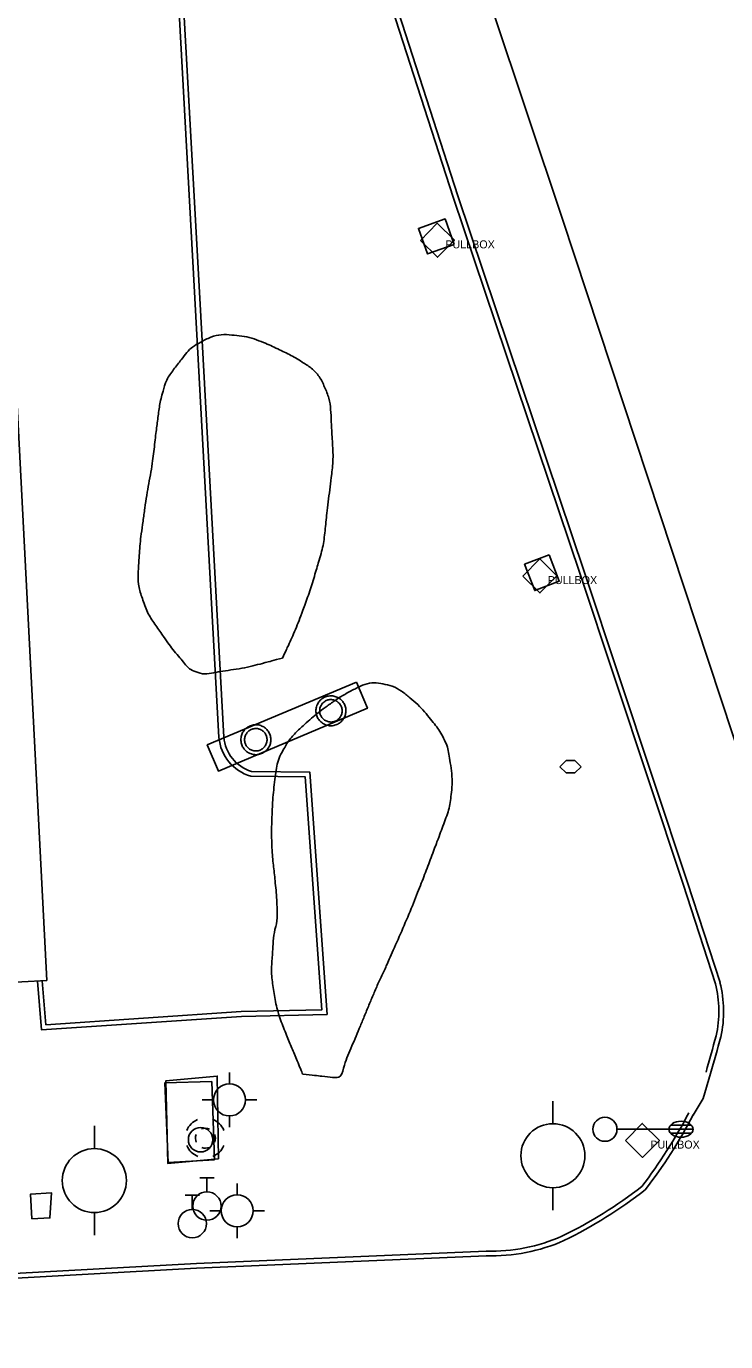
# Model space of a CAD drawing. Extents: x 2145380 to 2157287, y 139568 to 149130.
# Drawn here: x 2147143.4 to 2147230.8, y 143189.4 to 143353.8 of the extents above; entities that cross this region are included whole.
import ezdxf

# ---------------------------------------------------------------- set-up
doc = ezdxf.new("R2010")
doc.units = 0
for name, color, linetype in [('Default', 7, 'Continuous'), ('TOPO_Asphalt', 7, 'Continuous'), ('TOPO_Building', 7, 'Continuous'), ('TOPO_Concrete', 7, 'Continuous'), ('TOPO_Curb Back', 7, 'Continuous'), ('TOPO_DRAIN_Manhole', 7, 'Continuous'), ('TOPO_Light Pole', 7, 'Continuous'), ('TOPO_Misc', 7, 'Continuous'), ('TOPO_Misc Line', 7, 'Continuous'), ('TOPO_Power Pole', 7, 'Continuous'), ('TOPO_Power Pullbox', 7, 'Continuous'), ('TOPO_Sign', 7, 'Continuous'), ('TOPO_Tree Line', 7, 'Continuous'), ('TOPO_Wall Freestanding', 7, 'Continuous'), ('TOPO_Water Fire Hydrant', 7, 'Continuous'), ('TOPO_Water Meter', 7, 'Continuous'), ('TOPO_Water Valve', 7, 'Continuous')]:
    doc.layers.add(name, color=color, linetype=linetype)

# ---------------------------------------------------------------- blocks, each defined once
blk = doc.blocks.new('LP')
at = {"layer": 'TOPO_Light Pole'}
blk.add_line((3.81, 0), (20.32, 0), dxfattribs=at)
for points in [[(20.32, 0), (27.94, 0)], [(20.32, 0), (23.5, 0)], [(20.83, 1.27), (27.43, 1.27)], [(20.83, 1.27), (23.5, 1.27)], [(23.71, 1.27), (27.43, 1.27)], [(23.71, 0), (27.94, 0)], [(20.83, -1.27), (27.43, -1.27)], [(20.83, -1.27), (23.5, -1.27)], [(23.71, -1.27), (27.43, -1.27)]]:
    blk.add_lwpolyline(points, dxfattribs=at)
blk.add_circle((0, 0), 3.81, dxfattribs=at)
blk.add_ellipse((24.13, 0), major_axis=(3.81, 0), ratio=0.666667, dxfattribs=at)
blk = doc.blocks.new('FIRHYD')
at = {"layer": 'TOPO_Water Fire Hydrant'}
for p, q in [((-0.02, 10.16), (-0.03, 17.34)), ((10.16, 0.02), (17.34, 0.03)), ((-10.16, -0.02), (-17.34, -0.03)), ((0.02, -10.16), (0.03, -17.34))]:
    blk.add_line(p, q, dxfattribs=at)
blk.add_circle((0, 0), 10.16, dxfattribs=at)
blk = doc.blocks.new('MHEXST')
at = {"layer": 'TOPO_DRAIN_Manhole'}
for centre, radius, start, end in [((-0.14, 0.26), 12.7, 112.97475, 158.26364), ((-0.14, 0.26), 12.7, 22.07441, 68.69913), ((-0.08, 0.11), 6.35, 157.97219, 204.16105), ((-0.08, 0.11), 6.35, 66.19406, 113.69103), ((-0.08, 0.11), 6.35, 336.80229, 21.40458), ((-0.14, 0.26), 12.7, 202.6921, 248.19382), ((-0.08, 0.11), 6.35, 248.57914, 293.19947), ((-0.14, 0.26), 12.7, 291.79631, 337.30323)]:
    blk.add_arc(centre, radius, start, end, dxfattribs=at)
blk = doc.blocks.new('POWPOL')
at = {"layer": 'TOPO_Power Pole'}
for p, q in [((0, 10.16), (0, 17.34)), ((0, -10.16), (0, -17.34))]:
    blk.add_line(p, q, dxfattribs=at)
blk.add_circle((0, 0), 10.16, dxfattribs=at)
blk = doc.blocks.new('pulbox')
at = {"layer": 'Default'}
blk.add_lwpolyline([(-5.38, -0.01), (-0.02, 5.42), (5.4, 0.06), (0.05, -5.36), (-5.38, -0.01)], dxfattribs=at)
blk.add_text('PULLBOX', height=2.54, dxfattribs=at).set_placement((2.54, -2.54))
blk = doc.blocks.new('WATVAL')
at = {"layer": 'Default'}
for p, q in [((-2.25, 9), (2.25, 9)), ((0, 4.5), (0, 9))]:
    blk.add_line(p, q, dxfattribs=at)
blk.add_circle((0, 0), 4.5, dxfattribs=at)
blk = doc.blocks.new('WTRMTR')
at = {"layer": 'Default'}
blk.add_circle((0, 0), 3.89, dxfattribs=at)

msp = doc.modelspace()

# ---------------------------------------------------------------- linework, layer by layer
at = {"layer": 'TOPO_Asphalt'}
msp.add_lwpolyline([(2147226.72, 143217.75), (2147227.97, 143219.82), (2147228.9, 143222.95)], dxfattribs=at)
at = {"layer": 'TOPO_Building'}
for p, q in [((2147146.01, 143234.56), (2147137.32, 143402.27)), ((2147006.92, 143227.29), (2147146.01, 143234.56))]:
    msp.add_line(p, q, dxfattribs=at)
at = {"layer": 'TOPO_Concrete'}
msp.add_line((2147161.06, 143211.69), (2147167.43, 143212.29), dxfattribs=at)
for points in [[(2147196.87, 143326.55), (2147193.55, 143325.36), (2147192.41, 143328.54), (2147195.73, 143329.72), (2147196.87, 143326.55)], [(2147208.74, 143287.76), (2147205.67, 143286.58), (2147206.93, 143283.28), (2147210, 143284.46), (2147208.74, 143287.76)], [(2147166.92, 143212.17), (2147161.16, 143211.8), (2147160.72, 143221.76), (2147166.6, 143221.94), (2147166.92, 143212.17)], [(2147144.11, 143204.77), (2147143.96, 143207.87), (2147146.59, 143208.02), (2147146.37, 143204.9), (2147144.11, 143204.77)]]:
    msp.add_lwpolyline(points, dxfattribs=at)
at = {"layer": 'TOPO_Curb Back'}
for points in [[(2147103.78, 143616.14), (2147114.24, 143585.18), (2147126.8, 143547.4), (2147141.7, 143499.15), (2147161.24, 143440.63), (2147180.64, 143382.35), (2147196.74, 143332.44), (2147212.6, 143285.35), (2147225.45, 143246.61), (2147229.49, 143234.16)], [(2147104.33, 143616.36), (2147114.81, 143585.37), (2147127.37, 143547.58), (2147142.27, 143499.34), (2147161.81, 143440.82), (2147181.21, 143382.54), (2147197.31, 143332.63), (2147213.16, 143285.54), (2147226.02, 143246.79), (2147230.07, 143234.33)], [(2147168.09, 143264.97), (2147165.09, 143319.84), (2147162.5, 143366.96), (2147160.55, 143402.87), (2147144.33, 143458.26), (2147137.51, 143479.29)], [(2147167.49, 143264.93), (2147164.49, 143319.81), (2147161.9, 143366.93), (2147159.96, 143402.77), (2147143.75, 143458.08), (2147136.94, 143479.1)], [(2147144.81, 143234.49), (2147145.34, 143228.39), (2147170.3, 143230.07), (2147180.99, 143230.32), (2147178.83, 143260.6), (2147171.55, 143260.69)], [(2147145.41, 143234.54), (2147145.88, 143229.03), (2147170.27, 143230.67), (2147180.35, 143230.9), (2147178.27, 143260.01), (2147171.45, 143260.09)], [(2147200.88, 143200.76), (2147164.67, 143199.21), (2147090.24, 143195.1), (2147019.14, 143191.49), (2146995.22, 143190.03)], [(2147200.89, 143200.16), (2147164.7, 143198.61), (2147090.27, 143194.5), (2147019.18, 143190.89), (2146995.26, 143189.43)]]:
    msp.add_lwpolyline(points, dxfattribs=at)
for centre, radius, start, end in [((2147173.01, 143265.41), 5.54, 184.9445, 253.672), ((2147173.01, 143265.41), 4.94, 185.0516, 252.7457), ((2147215.56, 143230.66), 14.36, 347.8955, 14.0907), ((2147215.56, 143230.66), 14.96, 347.8101, 14.1699), ((2147486.97, 143152.33), 268.16, 163.6867, 164.6952), ((2147486.97, 143152.33), 267.56, 163.6821, 164.6952), ((2147168.46, 143248.4), 65.22, 322.6423, 332.2583), ((2147168.46, 143248.4), 65.82, 322.5742, 332.2583), ((2147184.84, 143254.57), 57.88, 296.1287, 307.7783), ((2147184.84, 143254.57), 58.48, 296.1166, 307.855), ((2147201.5, 143222.65), 21.9, 268.3679, 293.7626), ((2147201.5, 143222.65), 22.5, 268.4227, 293.7943)]:
    msp.add_arc(centre, radius, start, end, dxfattribs=at)
at = {"layer": 'TOPO_Misc'}
for p, q in [((2147210.84, 143262.06), (2147210.06, 143261.28)), ((2147210.06, 143261.28), (2147210.84, 143260.5)), ((2147211.93, 143262.06), (2147210.84, 143262.06)), ((2147212.71, 143261.28), (2147211.93, 143262.06)), ((2147211.93, 143260.5), (2147212.71, 143261.28)), ((2147210.84, 143260.5), (2147211.93, 143260.5))]:
    msp.add_line(p, q, dxfattribs=at)
at = {"layer": 'TOPO_Misc Line'}
msp.add_lwpolyline([(2147242.33, 143232.97), (2147210.41, 143329.68), (2147184.07, 143408.45), (2147169.19, 143453.56), (2147149.47, 143513.78), (2147117.99, 143609.55)], dxfattribs=at)
at = {"layer": 'TOPO_Power Pole'}
for points in [[(2147179.6, 143268.26), (2147179.61, 143268.4), (2147179.62, 143268.53), (2147179.64, 143268.65), (2147179.68, 143268.78), (2147179.72, 143268.91), (2147179.77, 143269.03), (2147179.83, 143269.15), (2147179.89, 143269.27), (2147179.97, 143269.38), (2147180.05, 143269.48), (2147180.14, 143269.58), (2147180.24, 143269.67), (2147180.34, 143269.75), (2147180.45, 143269.83), (2147180.56, 143269.9), (2147180.68, 143269.95), (2147180.8, 143270.01), (2147180.92, 143270.05), (2147181.06, 143270.09), (2147181.19, 143270.11), (2147181.32, 143270.13), (2147181.45, 143270.13), (2147181.58, 143270.13), (2147181.71, 143270.12), (2147181.84, 143270.1), (2147181.96, 143270.07), (2147182.1, 143270.03), (2147182.21, 143269.98), (2147182.34, 143269.93), (2147182.46, 143269.86), (2147182.56, 143269.79), (2147182.67, 143269.71), (2147182.76, 143269.62), (2147182.86, 143269.52), (2147182.95, 143269.42), (2147183.02, 143269.31), (2147183.09, 143269.2), (2147183.16, 143269.09), (2147183.21, 143268.96), (2147183.26, 143268.84), (2147183.29, 143268.71), (2147183.32, 143268.58), (2147183.33, 143268.45), (2147183.34, 143268.31), (2147183.34, 143268.19), (2147183.33, 143268.06), (2147183.31, 143267.93), (2147183.28, 143267.8), (2147183.25, 143267.67), (2147183.2, 143267.55), (2147183.14, 143267.43), (2147183.09, 143267.31), (2147183.01, 143267.2), (2147182.93, 143267.09), (2147182.84, 143266.99), (2147182.75, 143266.9), (2147182.65, 143266.81), (2147182.54, 143266.73), (2147182.43, 143266.66), (2147182.32, 143266.6), (2147182.2, 143266.54), (2147182.07, 143266.49), (2147181.94, 143266.45), (2147181.82, 143266.43), (2147181.69, 143266.4), (2147181.56, 143266.4), (2147181.43, 143266.4), (2147181.3, 143266.4), (2147181.17, 143266.42), (2147181.03, 143266.45), (2147180.91, 143266.48), (2147180.79, 143266.53), (2147180.66, 143266.58), (2147180.54, 143266.65), (2147180.43, 143266.71), (2147180.32, 143266.79), (2147180.22, 143266.87), (2147180.13, 143266.97), (2147180.04, 143267.06), (2147179.96, 143267.17), (2147179.88, 143267.28), (2147179.82, 143267.39), (2147179.76, 143267.52), (2147179.71, 143267.64), (2147179.67, 143267.77), (2147179.64, 143267.89), (2147179.62, 143268.02), (2147179.61, 143268.15), (2147179.6, 143268.26)], [(2147180.07, 143268.26), (2147180.07, 143268.37), (2147180.09, 143268.49), (2147180.11, 143268.6), (2147180.15, 143268.71), (2147180.19, 143268.82), (2147180.24, 143268.92), (2147180.3, 143269.02), (2147180.36, 143269.11), (2147180.43, 143269.2), (2147180.51, 143269.28), (2147180.6, 143269.36), (2147180.7, 143269.43), (2147180.79, 143269.49), (2147180.9, 143269.54), (2147181, 143269.58), (2147181.11, 143269.62), (2147181.22, 143269.64), (2147181.33, 143269.66), (2147181.45, 143269.66), (2147181.56, 143269.66), (2147181.67, 143269.65), (2147181.79, 143269.63), (2147181.9, 143269.6), (2147182, 143269.56), (2147182.11, 143269.52), (2147182.21, 143269.46), (2147182.3, 143269.39), (2147182.4, 143269.32), (2147182.48, 143269.25), (2147182.55, 143269.16), (2147182.62, 143269.06), (2147182.68, 143268.97), (2147182.74, 143268.86), (2147182.79, 143268.76), (2147182.82, 143268.65), (2147182.85, 143268.54), (2147182.86, 143268.43), (2147182.87, 143268.31), (2147182.87, 143268.2), (2147182.86, 143268.1), (2147182.84, 143267.98), (2147182.82, 143267.87), (2147182.78, 143267.76), (2147182.73, 143267.65), (2147182.68, 143267.55), (2147182.62, 143267.46), (2147182.55, 143267.36), (2147182.47, 143267.28), (2147182.39, 143267.2), (2147182.3, 143267.13), (2147182.2, 143267.07), (2147182.11, 143267.01), (2147181.99, 143266.96), (2147181.89, 143266.92), (2147181.77, 143266.9), (2147181.66, 143266.87), (2147181.55, 143266.86), (2147181.45, 143266.86), (2147181.33, 143266.87), (2147181.22, 143266.89), (2147181.1, 143266.91), (2147180.99, 143266.95), (2147180.89, 143266.99), (2147180.79, 143267.04), (2147180.69, 143267.11), (2147180.6, 143267.17), (2147180.51, 143267.25), (2147180.43, 143267.33), (2147180.35, 143267.42), (2147180.29, 143267.52), (2147180.24, 143267.61), (2147180.19, 143267.71), (2147180.14, 143267.82), (2147180.11, 143267.94), (2147180.09, 143268.05), (2147180.07, 143268.16), (2147180.07, 143268.26)], [(2147170.22, 143264.65), (2147170.23, 143264.78), (2147170.25, 143264.91), (2147170.27, 143265.04), (2147170.31, 143265.17), (2147170.34, 143265.29), (2147170.39, 143265.42), (2147170.45, 143265.54), (2147170.52, 143265.65), (2147170.6, 143265.76), (2147170.68, 143265.87), (2147170.76, 143265.96), (2147170.86, 143266.06), (2147170.96, 143266.14), (2147171.07, 143266.22), (2147171.19, 143266.28), (2147171.31, 143266.34), (2147171.42, 143266.39), (2147171.55, 143266.44), (2147171.68, 143266.48), (2147171.81, 143266.5), (2147171.95, 143266.52), (2147172.08, 143266.52), (2147172.2, 143266.52), (2147172.33, 143266.5), (2147172.46, 143266.49), (2147172.59, 143266.45), (2147172.72, 143266.42), (2147172.84, 143266.36), (2147172.96, 143266.31), (2147173.08, 143266.25), (2147173.19, 143266.18), (2147173.29, 143266.09), (2147173.39, 143266.01), (2147173.48, 143265.91), (2147173.57, 143265.81), (2147173.65, 143265.7), (2147173.72, 143265.59), (2147173.78, 143265.47), (2147173.83, 143265.35), (2147173.88, 143265.22), (2147173.91, 143265.1), (2147173.95, 143264.97), (2147173.96, 143264.83), (2147173.97, 143264.7), (2147173.97, 143264.58), (2147173.96, 143264.44), (2147173.94, 143264.31), (2147173.91, 143264.18), (2147173.87, 143264.06), (2147173.83, 143263.93), (2147173.77, 143263.82), (2147173.71, 143263.7), (2147173.64, 143263.59), (2147173.56, 143263.48), (2147173.47, 143263.38), (2147173.37, 143263.28), (2147173.28, 143263.2), (2147173.17, 143263.12), (2147173.06, 143263.05), (2147172.94, 143262.98), (2147172.82, 143262.93), (2147172.7, 143262.88), (2147172.57, 143262.84), (2147172.44, 143262.81), (2147172.31, 143262.79), (2147172.18, 143262.78), (2147172.06, 143262.78), (2147171.92, 143262.79), (2147171.79, 143262.8), (2147171.66, 143262.83), (2147171.54, 143262.87), (2147171.41, 143262.92), (2147171.29, 143262.97), (2147171.17, 143263.03), (2147171.06, 143263.1), (2147170.95, 143263.18), (2147170.85, 143263.26), (2147170.75, 143263.35), (2147170.66, 143263.45), (2147170.58, 143263.56), (2147170.51, 143263.67), (2147170.44, 143263.78), (2147170.39, 143263.9), (2147170.33, 143264.03), (2147170.3, 143264.15), (2147170.27, 143264.28), (2147170.25, 143264.41), (2147170.23, 143264.54), (2147170.22, 143264.65)], [(2147170.69, 143264.65), (2147170.7, 143264.76), (2147170.71, 143264.88), (2147170.74, 143264.99), (2147170.77, 143265.1), (2147170.81, 143265.21), (2147170.86, 143265.31), (2147170.92, 143265.4), (2147170.99, 143265.5), (2147171.06, 143265.59), (2147171.14, 143265.67), (2147171.23, 143265.75), (2147171.32, 143265.82), (2147171.42, 143265.87), (2147171.52, 143265.93), (2147171.62, 143265.97), (2147171.73, 143266.01), (2147171.85, 143266.03), (2147171.96, 143266.05), (2147172.08, 143266.05), (2147172.19, 143266.05), (2147172.3, 143266.04), (2147172.41, 143266.02), (2147172.52, 143265.98), (2147172.63, 143265.95), (2147172.74, 143265.9), (2147172.83, 143265.84), (2147172.93, 143265.78), (2147173.02, 143265.71), (2147173.1, 143265.63), (2147173.18, 143265.54), (2147173.25, 143265.45), (2147173.31, 143265.35), (2147173.36, 143265.25), (2147173.41, 143265.15), (2147173.45, 143265.04), (2147173.48, 143264.93), (2147173.49, 143264.81), (2147173.5, 143264.7), (2147173.5, 143264.59), (2147173.49, 143264.48), (2147173.47, 143264.37), (2147173.45, 143264.25), (2147173.4, 143264.14), (2147173.36, 143264.04), (2147173.31, 143263.94), (2147173.24, 143263.84), (2147173.18, 143263.75), (2147173.1, 143263.67), (2147173.01, 143263.59), (2147172.92, 143263.52), (2147172.82, 143263.46), (2147172.73, 143263.4), (2147172.62, 143263.35), (2147172.52, 143263.31), (2147172.4, 143263.28), (2147172.29, 143263.26), (2147172.17, 143263.25), (2147172.07, 143263.25), (2147171.95, 143263.26), (2147171.84, 143263.27), (2147171.72, 143263.29), (2147171.61, 143263.33), (2147171.51, 143263.38), (2147171.41, 143263.43), (2147171.31, 143263.49), (2147171.22, 143263.56), (2147171.13, 143263.63), (2147171.05, 143263.72), (2147170.98, 143263.81), (2147170.91, 143263.9), (2147170.86, 143264), (2147170.81, 143264.1), (2147170.76, 143264.21), (2147170.74, 143264.32), (2147170.71, 143264.43), (2147170.7, 143264.55), (2147170.69, 143264.65)]]:
    msp.add_lwpolyline(points, dxfattribs=at)
at = {"layer": 'TOPO_Sign'}
msp.add_lwpolyline([(2147184.66, 143271.86), (2147166.04, 143264.01), (2147167.42, 143260.74), (2147186.04, 143268.59)], close=True, dxfattribs=at)
at = {"layer": 'TOPO_Tree Line'}
for points in [[(2147175.43, 143274.86), (2147175.81, 143275.69), (2147176.19, 143276.51), (2147176.57, 143277.34), (2147177.07, 143278.43), (2147177.49, 143279.55), (2147177.91, 143280.67), (2147178.68, 143282.72), (2147179.33, 143284.79), (2147179.95, 143286.9), (2147180.24, 143287.9), (2147180.52, 143288.91), (2147180.65, 143289.94), (2147180.78, 143291.03), (2147180.88, 143292.13), (2147181, 143293.22), (2147181.18, 143294.74), (2147181.39, 143296.25), (2147181.56, 143297.76), (2147181.81, 143299.98), (2147181.62, 143302.23), (2147181.52, 143304.46), (2147181.46, 143305.91), (2147181.29, 143307.33), (2147180.68, 143308.72), (2147180.08, 143310.09), (2147179.05, 143311.12), (2147177.82, 143311.89), (2147177.06, 143312.37), (2147176.29, 143312.78), (2147175.49, 143313.17), (2147174.6, 143313.6), (2147173.77, 143314), (2147172.82, 143314.38), (2147171.58, 143314.87), (2147170.34, 143315.11), (2147169.1, 143315.22), (2147167.79, 143315.33), (2147166.47, 143315.01), (2147165.16, 143314.3), (2147164.14, 143313.74), (2147163.49, 143313.06), (2147162.82, 143312.19), (2147161.82, 143310.9), (2147160.9, 143309.64), (2147160.48, 143308.11), (2147160.25, 143307.27), (2147160.07, 143306.42), (2147159.96, 143305.56), (2147159.84, 143304.69), (2147159.73, 143303.83), (2147159.62, 143302.96), (2147159.48, 143301.82), (2147159.37, 143300.67), (2147159.21, 143299.53), (2147159.02, 143298.09), (2147158.71, 143296.66), (2147158.48, 143295.22), (2147158.23, 143293.59), (2147158.01, 143291.96), (2147157.78, 143290.31), (2147157.63, 143289.15), (2147157.55, 143287.98), (2147157.47, 143286.82), (2147157.37, 143285.25), (2147157.43, 143283.68), (2147157.99, 143282.11), (2147158.61, 143280.34), (2147159.59, 143278.93), (2147160.63, 143277.45), (2147161.26, 143276.54), (2147161.9, 143275.72), (2147162.62, 143274.87), (2147163.19, 143274.19), (2147163.75, 143273.45), (2147164.61, 143273.15), (2147165.69, 143272.76), (2147166.84, 143273.03), (2147167.94, 143273.21), (2147169.31, 143273.43), (2147170.71, 143273.6), (2147172.06, 143273.96), (2147173.18, 143274.26), (2147174.31, 143274.56), (2147175.43, 143274.86)], [(2147177.95, 143222.87), (2147179.2, 143222.73), (2147180.45, 143222.59), (2147181.71, 143222.45), (2147182.8, 143222.32), (2147183.15, 143224.13), (2147183.58, 143225.14), (2147184.1, 143226.38), (2147184.62, 143227.61), (2147185.14, 143228.85), (2147185.72, 143230.26), (2147186.3, 143231.67), (2147186.89, 143233.07), (2147187.49, 143234.48), (2147188.16, 143235.86), (2147188.78, 143237.26), (2147190.01, 143240.05), (2147191.23, 143242.83), (2147192.35, 143245.67), (2147193.19, 143247.79), (2147193.98, 143249.93), (2147194.79, 143252.06), (2147195.18, 143253.09), (2147195.57, 143254.12), (2147195.94, 143255.17), (2147196.28, 143256.09), (2147196.42, 143257.06), (2147196.52, 143258.02), (2147196.66, 143259.38), (2147196.54, 143260.77), (2147196.33, 143262.13), (2147196.19, 143263.06), (2147195.98, 143263.96), (2147195.55, 143264.83), (2147195.11, 143265.7), (2147194.56, 143266.43), (2147193.96, 143267.18), (2147193.15, 143268.17), (2147192.36, 143269.04), (2147191.35, 143269.89), (2147190.32, 143270.76), (2147189.15, 143271.39), (2147187.94, 143271.63), (2147186.89, 143271.85), (2147185.66, 143271.61), (2147184.65, 143271.09), (2147183.34, 143270.41), (2147182.14, 143269.68), (2147180.96, 143268.82), (2147180.08, 143268.18), (2147179.25, 143267.52), (2147178.44, 143266.79), (2147177.29, 143265.77), (2147176.26, 143264.69), (2147175.49, 143263.31), (2147174.96, 143262.35), (2147174.7, 143261.35), (2147174.56, 143260.31), (2147174.4, 143259.03), (2147174.25, 143257.75), (2147174.18, 143256.46), (2147174.13, 143255.5), (2147174.08, 143254.54), (2147174.07, 143253.58), (2147174.07, 143252.38), (2147174.1, 143251.17), (2147174.2, 143249.96), (2147174.28, 143248.99), (2147174.41, 143248.02), (2147174.5, 143247.05), (2147174.62, 143245.85), (2147174.72, 143244.65), (2147174.76, 143243.46), (2147174.81, 143242.02), (2147174.35, 143240.58), (2147174.26, 143239.14), (2147174.13, 143237.27), (2147174, 143235.36), (2147174.3, 143233.48), (2147174.62, 143231.4), (2147175.25, 143229.39), (2147176.05, 143227.45), (2147176.68, 143225.93), (2147177.31, 143224.4), (2147177.95, 143222.87), (2147177.95, 143222.87)]]:
    msp.add_open_spline(points, degree=3, dxfattribs=at)
at = {"layer": 'TOPO_Wall Freestanding'}
msp.add_lwpolyline([(2147167.43, 143212.29), (2147167.28, 143222.61), (2147160.85, 143222.02), (2147161.09, 143211.68)], dxfattribs=at)

# ---------------------------------------------------------------- block references
at = {"layer": 'TOPO_DRAIN_Manhole', "xscale": 0.19685000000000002, "yscale": 0.19685000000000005}
msp.add_blockref('MHEXST', (2147165.82, 143214.84), dxfattribs=at)
at = {"layer": 'TOPO_Light Pole', "xscale": 0.39370000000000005, "yscale": 0.3937000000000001}
msp.add_blockref('LP', (2147215.7, 143215.97), dxfattribs=at)
at = {"layer": 'TOPO_Power Pole', "xscale": 0.39370000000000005, "yscale": 0.3937000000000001}
for p in [(2147209.2, 143212.67), (2147151.93, 143209.56)]:
    msp.add_blockref('POWPOL', p, dxfattribs=at)
at = {"layer": 'TOPO_Power Pullbox', "xscale": 0.39370000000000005, "yscale": 0.3937000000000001}
for p in [(2147194.77, 143327.05), (2147207.56, 143285.1), (2147220.37, 143214.56)]:
    msp.add_blockref('pulbox', p, dxfattribs=at)
at = {"layer": 'TOPO_Water Fire Hydrant', "xscale": 0.19685000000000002, "yscale": 0.19685000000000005}
for p in [(2147168.81, 143219.64), (2147169.76, 143205.79)]:
    msp.add_blockref('FIRHYD', p, dxfattribs=at)
at = {"layer": 'TOPO_Water Meter', "xscale": 0.39370000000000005, "yscale": 0.3937000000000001}
msp.add_blockref('WTRMTR', (2147165.2, 143214.67), dxfattribs=at)
at = {"layer": 'TOPO_Water Valve', "xscale": 0.39370000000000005, "yscale": 0.3937000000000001}
for p in [(2147165.99, 143206.38), (2147164.16, 143204.18)]:
    msp.add_blockref('WATVAL', p, dxfattribs=at)

doc.saveas('drawing.dxf')
